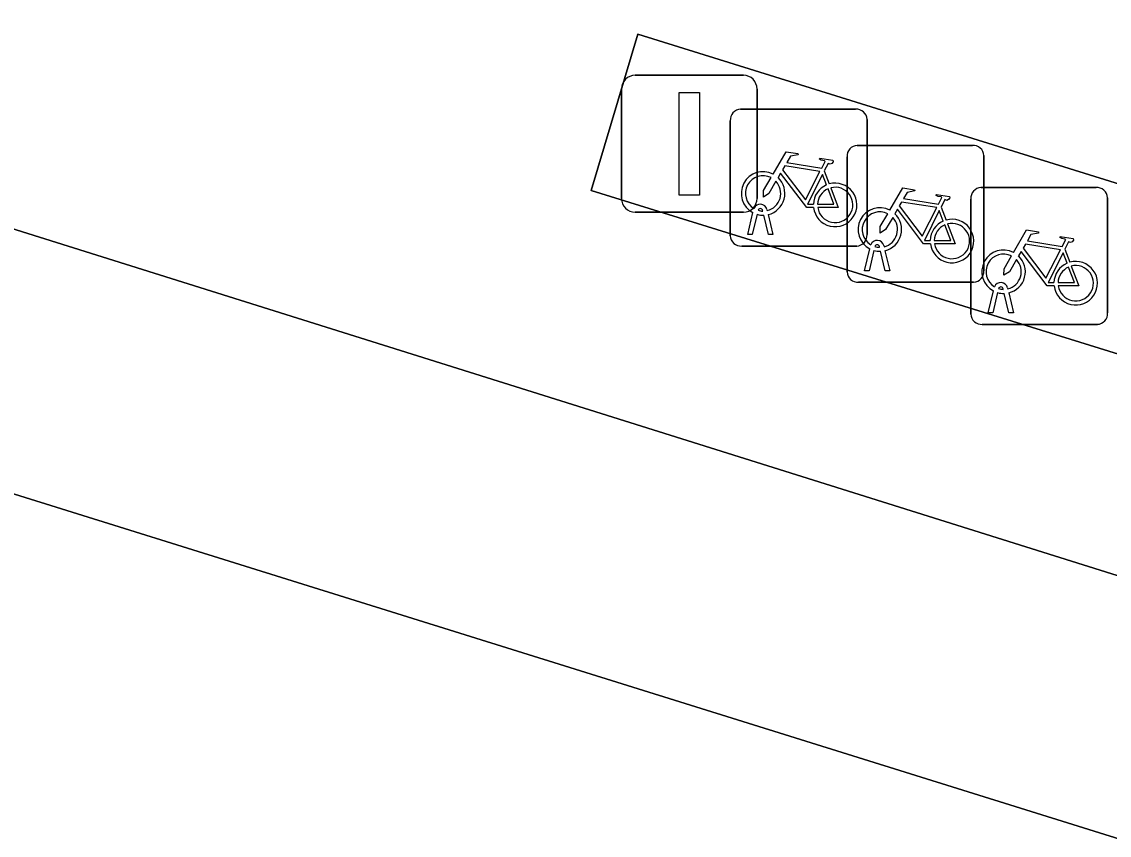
# Model space of a CAD drawing. Extents: x 160675 to 161153, y 383241 to 383714.
# Drawn here: x 161092.96 to 161100.91, y 383462.42 to 383468.36 of the extents above; entities that cross this region are included whole.
import ezdxf

# ---------------------------------------------------------------- set-up
doc = ezdxf.new("R2010")
doc.units = 0
for name, color, linetype in [('IMGEO_Fietsenrek', 7, 'Continuous'), ('IMGEO_Fietspad_gesloten', 7, 'Continuous'), ('IMGEO_Lichtmast', 7, 'Continuous'), ('IMGEO_Rijbaan_lokaal_open', 7, 'Continuous'), ('IMGEO_Verkeerseiland_open', 7, 'Continuous'), ('IMGEO_Voetgangersgebied_open', 7, 'Continuous')]:
    doc.layers.add(name, color=color, linetype=linetype)

msp = doc.modelspace()

# ---------------------------------------------------------------- linework, layer by layer
at = {"layer": 'IMGEO_Fietsenrek'}
for p, q in [((161098.2139, 383467.7215), (161099.0548, 383467.7215)), ((161099.0548, 383467.7215), (161098.2139, 383467.7215)), ((161098.1395, 383466.7969), (161098.1395, 383467.6378)), ((161098.1395, 383467.6378), (161098.1395, 383466.7969)), ((161099.1385, 383467.6471), (161099.1385, 383466.8062)), ((161099.1385, 383466.8062), (161099.1385, 383467.6471)), ((161099.0669, 383467.4575), (161099.9078, 383467.4575)), ((161099.9078, 383467.4575), (161099.0669, 383467.4575)), ((161098.9925, 383466.5329), (161098.9925, 383467.3738)), ((161098.9925, 383467.3738), (161098.9925, 383466.5329)), ((161099.9915, 383467.3831), (161099.9915, 383466.5422)), ((161099.9915, 383466.5422), (161099.9915, 383467.3831)), ((161098.8262, 383467.2712), (161098.8625, 383467.176)), ((161099.9709, 383467.1495), (161100.8118, 383467.1495)), ((161100.8118, 383467.1495), (161099.9709, 383467.1495)), ((161099.6792, 383467.0072), (161099.7155, 383466.912)), ((161099.8965, 383466.2249), (161099.8965, 383467.0658)), ((161099.8965, 383467.0658), (161099.8965, 383466.2249)), ((161100.8955, 383467.0751), (161100.8955, 383466.2342)), ((161100.8955, 383466.2342), (161100.8955, 383467.0751)), ((161098.2665, 383466.8063), (161098.3048, 383466.9663)), ((161098.3352, 383466.9541), (161098.2999, 383466.8063)), ((161098.3769, 383466.9779), (161098.3759, 383466.9822)), ((161098.418, 383466.8063), (161098.3841, 383466.948)), ((161098.4076, 383466.9894), (161098.4094, 383466.9815)), ((161098.4164, 383466.9523), (161098.4514, 383466.8063)), ((161098.2999, 383466.8063), (161098.2665, 383466.8063)), ((161098.4514, 383466.8063), (161098.418, 383466.8063)), ((161099.0641, 383466.7225), (161098.2232, 383466.7225)), ((161098.2232, 383466.7225), (161099.0641, 383466.7225)), ((161099.1195, 383466.5423), (161099.1578, 383466.7023)), ((161099.1882, 383466.6901), (161099.1529, 383466.5423)), ((161099.2299, 383466.7139), (161099.2289, 383466.7182)), ((161099.271, 383466.5423), (161099.2371, 383466.684)), ((161099.2606, 383466.7254), (161099.2624, 383466.7175)), ((161099.2694, 383466.6883), (161099.3044, 383466.5423)), ((161100.5832, 383466.6992), (161100.6195, 383466.604)), ((161099.1529, 383466.5423), (161099.1195, 383466.5423)), ((161099.3044, 383466.5423), (161099.271, 383466.5423)), ((161099.9171, 383466.4585), (161099.0762, 383466.4585)), ((161099.0762, 383466.4585), (161099.9171, 383466.4585)), ((161100.0235, 383466.2343), (161100.0618, 383466.3943)), ((161100.0922, 383466.3821), (161100.0569, 383466.2343)), ((161100.1339, 383466.4059), (161100.1329, 383466.4102)), ((161100.175, 383466.2343), (161100.1411, 383466.376)), ((161100.1646, 383466.4174), (161100.1664, 383466.4095)), ((161100.1734, 383466.3803), (161100.2084, 383466.2343)), ((161100.0569, 383466.2343), (161100.0235, 383466.2343)), ((161100.2084, 383466.2343), (161100.175, 383466.2343)), ((161100.8211, 383466.1505), (161099.9802, 383466.1505)), ((161099.9802, 383466.1505), (161100.8211, 383466.1505))]:
    msp.add_line(p, q, dxfattribs=at)
for points in [[(161098.4521, 383467.2482), (161098.5468, 383467.4117), (161098.633, 383467.3979), (161098.6347, 383467.3892), (161098.5786, 383467.3783), (161098.5524, 383467.333), (161098.8076, 383467.2922)], [(161098.8076, 383467.2922), (161098.8326, 383467.341), (161098.8275, 383467.345), (161098.8043, 383467.3487), (161098.7916, 383467.3562), (161098.7906, 383467.3593), (161098.7928, 383467.3639), (161098.8876, 383467.3488), (161098.8899, 383467.3385), (161098.8805, 383467.3261), (161098.8681, 383467.3197), (161098.8536, 383467.3259), (161098.8262, 383467.2712)], [(161098.7478, 383467.0035), (161098.6981, 383467.0036), (161098.5074, 383467.2553), (161098.4884, 383467.2225)], [(161098.7947, 383467.267), (161098.5379, 383467.308), (161098.5212, 383467.2792), (161098.6882, 383467.0589), (161098.7947, 383467.267)], [(161098.8427, 383467.169), (161098.8134, 383467.2458), (161098.704, 383467.0277), (161098.7467, 383467.0276)], [(161098.4728, 383467.1957), (161098.4212, 383467.1065), (161098.3813, 383467.0805), (161098.3825, 383467.128), (161098.437, 383467.2222)], [(161098.7767, 383467.0275), (161098.8966, 383467.0273), (161098.8534, 383467.1409)], [(161098.8732, 383467.1478), (161098.9282, 383467.0032), (161098.7781, 383467.0035)], [(161099.3051, 383466.9842), (161099.3998, 383467.1477), (161099.486, 383467.1339), (161099.4877, 383467.1252), (161099.4316, 383467.1143), (161099.4054, 383467.069), (161099.6606, 383467.0282)], [(161099.6606, 383467.0282), (161099.6856, 383467.077), (161099.6805, 383467.081), (161099.6573, 383467.0847), (161099.6446, 383467.0922), (161099.6436, 383467.0953), (161099.6458, 383467.0999), (161099.7406, 383467.0848), (161099.7429, 383467.0745), (161099.7335, 383467.0621), (161099.7211, 383467.0557), (161099.7066, 383467.0619), (161099.6792, 383467.0072)], [(161099.6477, 383467.003), (161099.3909, 383467.044), (161099.3742, 383467.0152), (161099.5412, 383466.7949), (161099.6477, 383467.003)], [(161099.3258, 383466.9317), (161099.2742, 383466.8425), (161099.2343, 383466.8165), (161099.2355, 383466.864), (161099.29, 383466.9582)], [(161099.6008, 383466.7395), (161099.5511, 383466.7396), (161099.3604, 383466.9913), (161099.3414, 383466.9585)], [(161099.6957, 383466.905), (161099.6664, 383466.9818), (161099.557, 383466.7637), (161099.5997, 383466.7636)], [(161099.6297, 383466.7635), (161099.7496, 383466.7633), (161099.7064, 383466.8769)], [(161099.7262, 383466.8838), (161099.7812, 383466.7392), (161099.6311, 383466.7395)], [(161100.2091, 383466.6762), (161100.3038, 383466.8397), (161100.39, 383466.8259), (161100.3917, 383466.8172), (161100.3356, 383466.8063), (161100.3094, 383466.761), (161100.5646, 383466.7202)], [(161100.5646, 383466.7202), (161100.5896, 383466.769), (161100.5845, 383466.773), (161100.5613, 383466.7767), (161100.5486, 383466.7842), (161100.5476, 383466.7873), (161100.5498, 383466.7919), (161100.6446, 383466.7768), (161100.6469, 383466.7665), (161100.6375, 383466.7541), (161100.6251, 383466.7477), (161100.6106, 383466.7539), (161100.5832, 383466.6992)], [(161100.5048, 383466.4315), (161100.4551, 383466.4316), (161100.2644, 383466.6833), (161100.2454, 383466.6505)], [(161100.5517, 383466.695), (161100.2949, 383466.736), (161100.2782, 383466.7072), (161100.4452, 383466.4869), (161100.5517, 383466.695)], [(161100.2298, 383466.6237), (161100.1782, 383466.5345), (161100.1383, 383466.5085), (161100.1395, 383466.556), (161100.194, 383466.6502)], [(161100.5997, 383466.597), (161100.5704, 383466.6738), (161100.461, 383466.4557), (161100.5037, 383466.4556)], [(161100.5337, 383466.4555), (161100.6536, 383466.4553), (161100.6104, 383466.5689)], [(161100.6302, 383466.5758), (161100.6852, 383466.4312), (161100.5351, 383466.4315)]]:
    msp.add_lwpolyline(points, dxfattribs=at)
for centre, radius, start, end in [((161098.2172, 383467.6436), 0.0779, 92.4484, 184.28452), ((161098.2172, 383467.6436), 0.0779, 92.4484, 184.28452), ((161099.0606, 383467.6438), 0.0779, 2.4484, 94.28452), ((161099.0606, 383467.6438), 0.0779, 2.4484, 94.28452), ((161099.0702, 383467.3796), 0.0779, 92.4484, 184.28452), ((161099.0702, 383467.3796), 0.0779, 92.4484, 184.28452), ((161099.9136, 383467.3798), 0.0779, 2.4484, 94.28452), ((161099.9136, 383467.3798), 0.0779, 2.4484, 94.28452), ((161098.3791, 383467.1069), 0.159, 62.67661, 242.13685), ((161098.3791, 383467.1069), 0.129, 63.31916, 238.90302), ((161098.3791, 383467.1069), 0.129, 283.60429, 43.43025), ((161098.3791, 383467.1069), 0.159, 283.5766, 46.60424), ((161098.9057, 383467.0229), 0.159, 113.3408, 178.32165), ((161098.9057, 383467.0229), 0.159, 187.0065, 105.77075), ((161098.9057, 383467.0229), 0.129, 113.92302, 177.95563), ((161098.9057, 383467.0229), 0.129, 188.67146, 104.58832), ((161099.9742, 383467.0716), 0.0779, 92.4484, 184.28452), ((161099.9742, 383467.0716), 0.0779, 92.4484, 184.28452), ((161100.8176, 383467.0718), 0.0779, 2.4484, 94.28452), ((161100.8176, 383467.0718), 0.0779, 2.4484, 94.28452), ((161098.3589, 383466.9783), 0.0499, 12.8025, 158.69338), ((161099.2321, 383466.8429), 0.159, 62.67661, 242.13685), ((161098.3791, 383467.1069), 0.159, 253.99666, 271.78671), ((161098.3589, 383466.9783), 0.0174, 12.8025, 163.45023), ((161098.3791, 383467.1069), 0.129, 253.41502, 269.02044), ((161099.2321, 383466.8429), 0.129, 63.31916, 238.90302), ((161099.2321, 383466.8429), 0.129, 283.60429, 43.43025), ((161099.2321, 383466.8429), 0.159, 283.5766, 46.60424), ((161099.7587, 383466.7589), 0.159, 113.3408, 178.32165), ((161099.7587, 383466.7589), 0.159, 187.0065, 105.77075), ((161099.7587, 383466.7589), 0.129, 113.92302, 177.95563), ((161099.7587, 383466.7589), 0.129, 188.67146, 104.58832), ((161098.2174, 383466.8002), 0.0779, 182.4484, 274.28452), ((161098.2174, 383466.8002), 0.0779, 182.4484, 274.28452), ((161099.0608, 383466.8004), 0.0779, 272.4484, 4.28452), ((161099.0608, 383466.8004), 0.0779, 272.4484, 4.28452), ((161099.2119, 383466.7143), 0.0499, 12.8025, 158.69338), ((161099.2321, 383466.8429), 0.159, 253.99666, 271.78671), ((161099.2119, 383466.7143), 0.0174, 12.8025, 163.45023), ((161099.2321, 383466.8429), 0.129, 253.41502, 269.02044), ((161100.1361, 383466.5349), 0.159, 62.67661, 242.13685), ((161100.1361, 383466.5349), 0.129, 63.31916, 238.90302), ((161100.1361, 383466.5349), 0.129, 283.60429, 43.43025), ((161100.1361, 383466.5349), 0.159, 283.5766, 46.60424), ((161100.6627, 383466.4509), 0.159, 187.0065, 105.77075), ((161099.0704, 383466.5362), 0.0779, 182.4484, 274.28452), ((161099.0704, 383466.5362), 0.0779, 182.4484, 274.28452), ((161099.9138, 383466.5364), 0.0779, 272.4484, 4.28452), ((161099.9138, 383466.5364), 0.0779, 272.4484, 4.28452), ((161100.6627, 383466.4509), 0.159, 113.3408, 178.32165), ((161100.6627, 383466.4509), 0.129, 113.92302, 177.95563), ((161100.6627, 383466.4509), 0.129, 188.67146, 104.58832), ((161100.1159, 383466.4063), 0.0499, 12.8025, 158.69338), ((161100.1361, 383466.5349), 0.159, 253.99666, 271.78671), ((161100.1159, 383466.4063), 0.0174, 12.8025, 163.45023), ((161100.1361, 383466.5349), 0.129, 253.41502, 269.02044), ((161099.9744, 383466.2282), 0.0779, 182.4484, 274.28452), ((161099.9744, 383466.2282), 0.0779, 182.4484, 274.28452), ((161100.8178, 383466.2284), 0.0779, 272.4484, 4.28452), ((161100.8178, 383466.2284), 0.0779, 272.4484, 4.28452)]:
    msp.add_arc(centre, radius, start, end, dxfattribs=at)
at = {"layer": 'IMGEO_Fietspad_gesloten'}
msp.add_lwpolyline([(161117.721, 383459.056), (161117.222, 383459.213), (161077.255, 383471.761), (161076.702, 383470.014), (161089.617, 383465.938), (161116.681, 383457.491), (161117.138, 383457.349)], dxfattribs=at)
at = {"layer": 'IMGEO_Lichtmast'}
for p, q in [((161097.4451, 383467.9695), (161098.2349, 383467.9695)), ((161098.2349, 383467.9695), (161097.4451, 383467.9695)), ((161097.3451, 383467.0705), (161097.3451, 383467.8695)), ((161097.3451, 383467.8695), (161097.3451, 383467.0705)), ((161098.3349, 383467.8695), (161098.3349, 383467.0705)), ((161098.3349, 383467.0705), (161098.3349, 383467.8695)), ((161098.2349, 383466.9705), (161097.4451, 383466.9705)), ((161097.4451, 383466.9705), (161098.2349, 383466.9705))]:
    msp.add_line(p, q, dxfattribs=at)
msp.add_lwpolyline([(161097.765, 383467.845), (161097.915, 383467.845), (161097.915, 383467.095), (161097.765, 383467.095), (161097.765, 383467.845)], dxfattribs=at)
for centre, start, end in [((161097.4451, 383467.8695), 90, 180), ((161097.4451, 383467.8695), 90, 180), ((161098.2349, 383467.8695), 0, 90), ((161098.2349, 383467.8695), 360, 90), ((161097.4451, 383467.0705), 180, 270), ((161097.4451, 383467.0705), 180, 270), ((161098.2349, 383467.0705), 270, 0), ((161098.2349, 383467.0705), 270, 0)]:
    msp.add_arc(centre, 0.1, start, end, dxfattribs=at)
at = {"layer": 'IMGEO_Rijbaan_lokaal_open'}
msp.add_lwpolyline([(161066.803, 383474.038), (161066.557, 383473.216), (161076.702, 383470.014), (161077.255, 383471.761), (161117.222, 383459.213), (161117.721, 383459.056)], dxfattribs=at)
msp.add_lwpolyline([(161117.701, 383460.741), (161097.124, 383467.127), (161097.464, 383468.269), (161118.043, 383461.862)], close=True, dxfattribs=at)
at = {"layer": 'IMGEO_Verkeerseiland_open'}
msp.add_lwpolyline([(161117.701, 383460.741), (161118.043, 383461.862), (161097.464, 383468.269), (161097.124, 383467.127)], close=True, dxfattribs=at)
at = {"layer": 'IMGEO_Voetgangersgebied_open'}
msp.add_lwpolyline([(161117.138, 383457.349), (161116.681, 383457.491), (161089.617, 383465.938)], dxfattribs=at)

doc.saveas('drawing.dxf')
